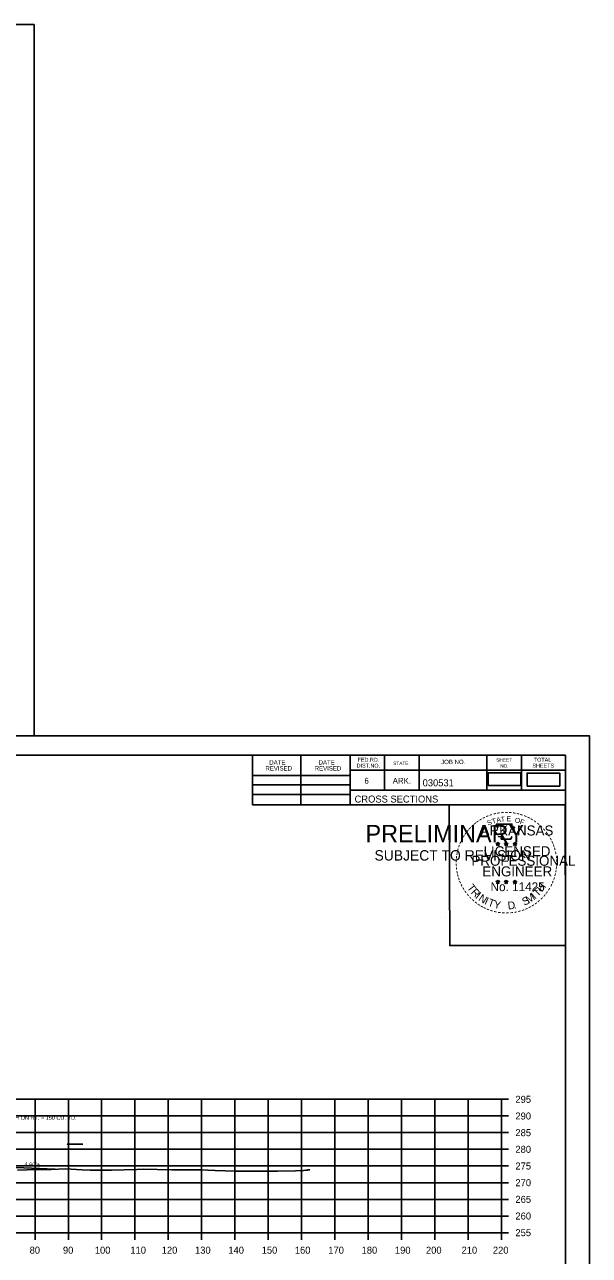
# Model space of a CAD drawing. Extents: x 285 to 4233, y -659 to 3710.
# Drawn here: x 2719.6 to 2889.1, y 247 to 616.2 of the extents above; entities that cross this region are included whole.
import ezdxf

# ---------------------------------------------------------------- set-up
doc = ezdxf.new("R2010")
doc.units = 0
for name, color, linetype in [('R_Axis', 7, 'Continuous'), ('R_Axis Annot', 7, 'Continuous'), ('R_Border', 7, 'Continuous'), ('R_Border PE', 7, 'Continuous'), ('R_Border Prem', 7, 'Continuous'), ('R_Drive', 7, 'Continuous'), ('R_Exist Surface', 7, 'Continuous'), ('R_Grid', 7, 'Continuous'), ('R_No Plot', 7, 'Continuous'), ('R_Water Annot', 7, 'Continuous'), ('R_Xsect Elev', 7, 'Continuous')]:
    doc.layers.add(name, color=color, linetype=linetype)

msp = doc.modelspace()

# ---------------------------------------------------------------- linework, layer by layer
at = {"layer": 'R_Axis'}
for p, q in [((2862.7, 253.81), (2862.7, 293.81)), ((2864.8, 293.81), (2862.7, 293.81)), ((2864.8, 288.81), (2862.7, 288.81)), ((2864.8, 283.81), (2862.7, 283.81)), ((2864.8, 278.81), (2862.7, 278.81)), ((2864.8, 273.81), (2862.7, 273.81)), ((2864.8, 268.81), (2862.7, 268.81)), ((2864.8, 263.81), (2862.7, 263.81)), ((2864.8, 258.81), (2862.7, 258.81)), ((2422.7, 253.81), (2862.7, 253.81)), ((2722.7, 251.71), (2722.7, 253.81)), ((2732.7, 251.71), (2732.7, 253.81)), ((2742.7, 251.71), (2742.7, 253.81)), ((2752.7, 251.71), (2752.7, 253.81)), ((2762.7, 251.71), (2762.7, 253.81)), ((2772.7, 251.71), (2772.7, 253.81)), ((2782.7, 251.71), (2782.7, 253.81)), ((2792.7, 251.71), (2792.7, 253.81)), ((2802.7, 251.71), (2802.7, 253.81)), ((2812.7, 251.71), (2812.7, 253.81)), ((2822.7, 251.71), (2822.7, 253.81)), ((2832.7, 251.71), (2832.7, 253.81)), ((2842.7, 251.71), (2842.7, 253.81)), ((2852.7, 251.71), (2852.7, 253.81)), ((2862.7, 251.71), (2862.7, 253.81)), ((2864.8, 253.81), (2862.7, 253.81))]:
    msp.add_line(p, q, dxfattribs=at)
at = {"layer": 'R_Axis Annot'}
for points in [[(2858.71, 387.9), (2868.5, 387.9), (2868.5, 391.77), (2858.71, 391.77)], [(2870.42, 387.77), (2880.22, 387.77), (2880.22, 391.65), (2870.42, 391.65)]]:
    msp.add_lwpolyline(points, close=True, dxfattribs=at)
at = {"layer": 'R_Border'}
for p, q in [((2407.7, 397), (2881.97, 397)), ((2788.01, 382.18), (2788.01, 397)), ((2802.53, 382.18), (2802.53, 397)), ((2817.32, 397), (2817.32, 382.18)), ((2827.58, 397), (2827.58, 386.59)), ((2837.99, 397), (2837.99, 386.59)), ((2858.36, 397), (2858.36, 386.59)), ((2868.77, 397), (2868.77, 386.59)), ((2881.97, 88.81), (2881.97, 397)), ((2881.97, 392.59), (2817.32, 392.59)), ((2881.97, 392.62), (2881.97, 392.62)), ((2788.01, 390.97), (2817.32, 390.97)), ((2788.01, 388.18), (2817.32, 388.18)), ((2788.01, 385.27), (2817.32, 385.27)), ((2881.97, 386.59), (2817.32, 386.59)), ((2821.76, 386.59), (2881.97, 386.59)), ((2881.97, 382.18), (2788.01, 382.18))]:
    msp.add_line(p, q, dxfattribs=at)
at = {"layer": 'R_Border PE'}
for p, q in [((2861.1, 370.57), (2861.63, 370.4)), ((2861.1, 370.57), (2861.48, 370.5)), ((2861.1, 370.57), (2861.46, 370.38)), ((2861.3, 369.95), (2861.63, 370.4)), ((2861.3, 369.95), (2861.49, 370.32)), ((2861.3, 369.95), (2861.62, 370.28)), ((2861.63, 370.95), (2861.56, 370.57)), ((2861.94, 369.95), (2861.62, 370.28)), ((2861.63, 370.4), (2861.63, 370.95)), ((2861.63, 370.95), (2861.7, 370.57)), ((2862.15, 370.57), (2861.63, 370.4)), ((2861.94, 369.95), (2861.63, 370.4)), ((2862.15, 370.57), (2861.72, 370.49)), ((2861.94, 369.95), (2861.74, 370.39)), ((2862.15, 370.57), (2861.84, 370.41)), ((2863.61, 370.57), (2864.13, 370.4)), ((2863.61, 370.57), (2863.99, 370.5)), ((2863.61, 370.57), (2863.96, 370.38)), ((2863.81, 369.95), (2864.13, 370.4)), ((2863.81, 369.95), (2864, 370.32)), ((2863.81, 369.95), (2864.13, 370.28)), ((2864.13, 370.95), (2864.07, 370.57)), ((2864.13, 370.4), (2864.13, 370.95)), ((2864.13, 370.95), (2864.2, 370.57)), ((2864.65, 370.57), (2864.13, 370.4)), ((2864.45, 369.95), (2864.13, 370.4)), ((2864.45, 369.95), (2864.13, 370.28)), ((2864.65, 370.57), (2864.22, 370.49)), ((2864.45, 369.95), (2864.24, 370.39)), ((2864.65, 370.57), (2864.34, 370.41)), ((2866.25, 370.55), (2866.78, 370.38)), ((2866.25, 370.55), (2866.63, 370.48)), ((2866.25, 370.55), (2866.61, 370.37)), ((2866.45, 369.94), (2866.78, 370.38)), ((2866.45, 369.94), (2866.64, 370.3)), ((2866.45, 369.94), (2866.77, 370.26)), ((2866.78, 370.93), (2866.71, 370.55)), ((2867.1, 369.94), (2866.77, 370.26)), ((2866.78, 370.38), (2866.78, 370.93)), ((2866.78, 370.93), (2866.85, 370.55)), ((2867.3, 370.55), (2866.78, 370.38)), ((2867.1, 369.94), (2866.78, 370.38)), ((2867.3, 370.55), (2866.87, 370.47)), ((2867.1, 369.94), (2866.89, 370.37)), ((2867.3, 370.55), (2866.99, 370.4)), ((2861.1, 359.21), (2861.62, 359.04)), ((2861.1, 359.21), (2861.48, 359.14)), ((2861.1, 359.21), (2861.45, 359.02)), ((2861.3, 358.59), (2861.62, 359.04)), ((2861.3, 358.59), (2861.48, 358.96)), ((2861.3, 358.59), (2861.62, 358.92)), ((2861.62, 359.59), (2861.56, 359.21)), ((2861.62, 359.04), (2861.62, 359.59)), ((2861.62, 359.59), (2861.69, 359.21)), ((2862.14, 359.21), (2861.62, 359.04)), ((2861.94, 358.59), (2861.62, 359.04)), ((2861.94, 358.59), (2861.62, 358.92)), ((2862.14, 359.21), (2861.71, 359.13)), ((2861.94, 358.59), (2861.73, 359.03)), ((2862.14, 359.21), (2861.83, 359.05)), ((2863.6, 359.21), (2864.12, 359.04)), ((2863.6, 359.21), (2863.98, 359.14)), ((2863.6, 359.21), (2863.95, 359.02)), ((2863.8, 358.59), (2864.12, 359.04)), ((2863.8, 358.59), (2863.99, 358.96)), ((2863.8, 358.59), (2864.12, 358.92)), ((2864.12, 359.59), (2864.06, 359.21)), ((2864.12, 359.04), (2864.12, 359.59)), ((2864.12, 359.59), (2864.2, 359.21)), ((2864.64, 359.21), (2864.12, 359.04)), ((2864.44, 358.59), (2864.12, 359.04)), ((2864.44, 358.59), (2864.12, 358.92)), ((2864.64, 359.21), (2864.21, 359.13)), ((2864.44, 358.59), (2864.24, 359.03)), ((2864.64, 359.21), (2864.34, 359.05)), ((2866.25, 359.19), (2866.77, 359.03)), ((2866.25, 359.19), (2866.63, 359.12)), ((2866.25, 359.19), (2866.61, 359.01)), ((2866.45, 358.58), (2866.77, 359.03)), ((2866.45, 358.58), (2866.64, 358.95)), ((2866.45, 358.58), (2866.77, 358.91)), ((2866.77, 359.57), (2866.71, 359.19)), ((2866.77, 359.03), (2866.77, 359.57)), ((2866.77, 359.57), (2866.85, 359.2)), ((2867.29, 359.19), (2866.77, 359.03)), ((2867.09, 358.58), (2866.77, 359.03)), ((2867.09, 358.58), (2866.77, 358.9)), ((2867.29, 359.19), (2866.86, 359.12)), ((2867.09, 358.58), (2866.89, 359.02)), ((2867.29, 359.19), (2866.99, 359.04))]:
    msp.add_line(p, q, dxfattribs=at)
for points in [[(2861.16, 376.38), (2861.57, 375.14)], [(2866.43, 375), (2866.64, 375.43), (2865.62, 375.39), (2865.84, 376.38), (2861.16, 376.38)], [(2861.63, 370.95), (2861.94, 369.95), (2861.1, 370.57), (2862.15, 370.57), (2861.3, 369.95), (2861.63, 370.95)], [(2861.9, 372.75), (2861.9, 372.62), (2862.75, 372.59), (2862.66, 371.88), (2865.47, 371.88), (2865.77, 372.68)], [(2864.13, 370.95), (2864.45, 369.95), (2863.61, 370.57), (2864.65, 370.57), (2863.81, 369.95), (2864.13, 370.95)], [(2866.78, 370.93), (2867.1, 369.94), (2866.25, 370.55), (2867.3, 370.55), (2866.45, 369.94), (2866.78, 370.93)], [(2861.62, 359.59), (2861.94, 358.59), (2861.1, 359.21), (2862.14, 359.21), (2861.3, 358.59), (2861.62, 359.59)], [(2864.12, 359.59), (2864.44, 358.59), (2863.6, 359.21), (2864.64, 359.21), (2863.8, 358.59), (2864.12, 359.59)], [(2866.77, 359.57), (2867.09, 358.58), (2866.25, 359.19), (2867.29, 359.19), (2866.45, 358.58), (2866.77, 359.57)]]:
    msp.add_lwpolyline(points, dxfattribs=at)
for centre, radius in [((2861.62, 370.4), 0.258), ((2861.62, 370.4), 0.217), ((2861.62, 370.4), 0.174), ((2861.62, 370.4), 0.149), ((2861.62, 370.4), 0.112), ((2861.62, 370.4), 0.0743), ((2861.62, 370.4), 0.0445), ((2864.13, 370.4), 0.258), ((2864.13, 370.4), 0.217), ((2864.13, 370.4), 0.174), ((2864.13, 370.4), 0.149), ((2864.13, 370.4), 0.112), ((2864.13, 370.4), 0.0743), ((2864.13, 370.4), 0.0445), ((2866.77, 370.38), 0.258), ((2866.77, 370.38), 0.217), ((2866.77, 370.38), 0.174), ((2866.77, 370.38), 0.149), ((2866.77, 370.38), 0.112), ((2866.77, 370.38), 0.0743), ((2866.77, 370.38), 0.0445), ((2861.62, 359.04), 0.258), ((2861.62, 359.04), 0.217), ((2861.62, 359.04), 0.174), ((2861.62, 359.04), 0.149), ((2861.62, 359.04), 0.112), ((2861.62, 359.04), 0.0743), ((2861.62, 359.04), 0.0445), ((2864.12, 359.04), 0.258), ((2864.12, 359.04), 0.217), ((2864.12, 359.04), 0.174), ((2864.12, 359.04), 0.149), ((2864.12, 359.04), 0.112), ((2864.12, 359.04), 0.0743), ((2864.12, 359.04), 0.0445), ((2866.77, 359.02), 0.258), ((2866.77, 359.02), 0.217), ((2866.77, 359.02), 0.174), ((2866.77, 359.02), 0.149), ((2866.77, 359.02), 0.112), ((2866.77, 359.02), 0.0743), ((2866.77, 359.02), 0.0445)]:
    msp.add_circle(centre, radius, dxfattribs=at)
at = {"layer": 'R_Drive'}
msp.add_line((2728.78, 272.83), (2716.89, 273.38), dxfattribs=at)
msp.add_lwpolyline([(2737.04, 280.36), (2732.37, 280.32), (2733.57, 280.32)], dxfattribs=at)
at = {"layer": 'R_Exist Surface'}
msp.add_lwpolyline([(2717.45, 272.55), (2720.3, 272.66), (2727.54, 272.79), (2731.89, 272.92), (2736.86, 272.68), (2739.27, 272.57), (2742.62, 272.56), (2742.99, 272.56), (2745.27, 272.56), (2745.63, 272.56), (2753.28, 272.81), (2755.15, 272.85), (2763.64, 272.7), (2767.38, 272.69), (2771.33, 272.64), (2772.13, 272.64), (2772.66, 272.65), (2774.52, 272.52), (2776.74, 272.45), (2779.82, 272.33), (2782.99, 272.28), (2795.47, 272.25), (2800.89, 272.36), (2803.25, 272.48), (2803.97, 272.55), (2804.36, 272.61), (2804.72, 272.62), (2804.97, 272.63), (2805.12, 272.64), (2805.22, 272.64)], dxfattribs=at)
at = {"layer": 'R_Grid'}
for p, q in [((2422.7, 293.81), (2862.7, 293.81)), ((2722.7, 253.81), (2722.7, 293.81)), ((2732.7, 253.81), (2732.7, 293.81)), ((2742.7, 253.81), (2742.7, 293.81)), ((2752.7, 253.81), (2752.7, 293.81)), ((2762.7, 253.81), (2762.7, 293.81)), ((2772.7, 253.81), (2772.7, 293.81)), ((2782.7, 253.81), (2782.7, 293.81)), ((2792.7, 253.81), (2792.7, 293.81)), ((2802.7, 253.81), (2802.7, 293.81)), ((2812.7, 253.81), (2812.7, 293.81)), ((2822.7, 253.81), (2822.7, 293.81)), ((2832.7, 253.81), (2832.7, 293.81)), ((2842.7, 253.81), (2842.7, 293.81)), ((2852.7, 253.81), (2852.7, 293.81)), ((2862.7, 253.81), (2862.7, 293.81)), ((2422.7, 288.81), (2862.7, 288.81)), ((2422.7, 283.81), (2862.7, 283.81)), ((2422.7, 278.81), (2862.7, 278.81)), ((2422.7, 273.81), (2862.7, 273.81)), ((2422.7, 268.81), (2862.7, 268.81)), ((2422.7, 263.81), (2862.7, 263.81)), ((2422.7, 258.81), (2862.7, 258.81)), ((2422.7, 253.81), (2862.7, 253.81))]:
    msp.add_line(p, q, dxfattribs=at)
at = {"layer": 'R_No Plot'}
for p, q in [((2389.1, 616.18), (2722.43, 616.18)), ((2389.1, 402.85), (2889.1, 402.85)), ((2389.1, 402.85), (2722.43, 402.85)), ((2846.03, 348.5), (2846.03, 348.5))]:
    msp.add_line(p, q, dxfattribs=at)
for points in [[(2389.09, 616.18), (2722.43, 616.18), (2722.43, 402.85), (2389.09, 402.85)], [(2389.09, 402.85), (2889.1, 402.85), (2889.1, 82.84), (2389.09, 82.84)], [(2758.58, 397), (2788.01, 397), (2788.01, 382.18), (2812.18, 382.18), (2846.98, 382.18), (2847.16, 339.95), (2881.97, 339.95), (2881.97, 88.81), (2407.7, 88.81), (2407.7, 397)], [(2846.98, 382.18), (2881.79, 382.18), (2881.97, 339.95), (2847.16, 339.95)]]:
    msp.add_lwpolyline(points, close=True, dxfattribs=at)

# ---------------------------------------------------------------- texts
at = {"layer": 'R_Axis Annot'}
for s, p in [('295', (2866.9, 292.76)), ('290', (2866.9, 287.76)), ('285', (2866.9, 282.76)), ('280', (2866.9, 277.76)), ('275', (2866.9, 272.76)), ('270', (2866.9, 267.76)), ('265', (2866.9, 262.76)), ('260', (2866.9, 257.76)), ('255', (2866.9, 252.76)), ('80', (2721.08, 247.51)), ('90', (2731.08, 247.51)), ('100', (2740.65, 247.51)), ('110', (2751.32, 247.51)), ('120', (2760.73, 247.51)), ('130', (2770.73, 247.51)), ('140', (2780.73, 247.51)), ('150', (2790.73, 247.51)), ('160', (2800.68, 247.51)), ('170', (2810.73, 247.51)), ('180', (2820.73, 247.51)), ('190', (2830.73, 247.51)), ('200', (2840.05, 247.51)), ('210', (2850.73, 247.51)), ('220', (2860.13, 247.51))]:
    msp.add_text(s, height=2.1, dxfattribs=at).set_placement(p)
at = {"layer": 'R_Border'}
for s, height, p in [('DATE', 1.319, (2793.02, 394.21)), ('DATE', 1.319, (2807.81, 394.21)), ('FED.RD.', 1.173, (2819.54, 395.08)), ('STATE', 1.026, (2830.22, 394.06)), ('JOB NO.', 1.319, (2844.59, 394.36)), ('SHEET', 1.026, (2861.15, 395.08)), ('TOTAL', 1.173, (2872.43, 395.08)), ('REVISED', 1.319, (2791.85, 392.44)), ('REVISED', 1.319, (2806.64, 392.44)), ('DIST.NO.', 1.173, (2819.24, 393.31)), ('NO.', 1.026, (2862.32, 393.31)), ('SHEETS', 1.173, (2872.01, 393.31)), ('6', 1.76, (2821.58, 388.48)), ('ARK.', 1.758, (2830.07, 388.48)), ('030531', 2.1, (2839.04, 387.7)), ('CROSS SECTIONS', 2.1, (2818.62, 382.83))]:
    msp.add_text(s, height=height, rotation=360, dxfattribs=at).set_placement(p)
at = {"layer": 'R_Border PE'}
for s, height, rotation, p in [('-', 2.4, 38.9507, (2854.91, 375.48)), ('-', 2.4, 36.2317, (2855.62, 376.05)), ('-', 2.4, 34.0636, (2856.49, 376.64)), ('-', 2.4, 28.7918, (2857.38, 377.19)), ('-', 2.4, 24.3072, (2858.33, 377.67)), ('S', 1.5, 21.594, (2858.7, 375.9)), ('-', 2.4, 19.1761, (2859.29, 378.07)), ('T', 1.5, 16.4036, (2860.07, 376.4)), ('-', 2.4, 13.6301, (2860.41, 378.44)), ('A', 1.5, 11.2132, (2861.31, 376.77)), ('-', 2.4, 10.2193, (2861.43, 378.68)), ('T', 1.5, 6.0228, (2862.58, 377.02)), ('-', 2.4, 5.8968, (2862.52, 378.84)), ('-', 2.4, 0.1862, (2863.68, 378.95)), ('E', 1.5, 0.8323, (2864.24, 377.19)), ('-', 2.4, 357.743, (2864.76, 378.93)), ('-', 2.4, 352.1617, (2865.88, 378.85)), ('O', 1.5, 350.4515, (2866.64, 376.87)), ('-', 2.4, 347.2049, (2866.96, 378.68)), ('F', 1.5, 340.0707, (2868.07, 376.53)), ('-', 2.4, 342.3362, (2867.91, 378.44)), ('-', 2.4, 337.8551, (2869.01, 378.11)), ('-', 2.4, 334.1211, (2869.96, 377.7)), ('-', 2.4, 329.6409, (2870.83, 377.28)), ('-', 2.4, 325.8627, (2871.79, 376.74)), ('-', 2.4, 320.5297, (2872.71, 376.1)), ('-', 2.4, 58.0706, (2851.88, 371.77)), ('-', 2.4, 54.2325, (2852.36, 372.56)), ('-', 2.4, 50.6142, (2852.98, 373.41)), ('-', 2.4, 48.4231, (2853.59, 374.14)), ('-', 2.4, 42.9622, (2854.26, 374.85)), ('ARKANSAS', 3, 360, (2856.44, 372.95)), ('-', 2.4, 315.5786, (2873.61, 375.37)), ('-', 2.4, 309.8797, (2874.46, 374.54)), ('-', 2.4, 306.6522, (2875.25, 373.64)), ('-', 2.1, 303.6753, (2875.98, 372.79)), ('-', 2.4, 72.3945, (2850.69, 368.99)), ('-', 2.4, 67.7743, (2851.02, 369.93)), ('-', 2.4, 62.8713, (2851.41, 370.85)), ('LICENSED', 3, 360, (2857.34, 366.73)), ('DWB', 0.015, 360, (2861.61, 370.39)), ('DWB', 0.015, 360, (2864.11, 370.39)), ('DWB', 0.015, 360, (2866.76, 370.38)), ('-', 2.4, 299.6684, (2876.45, 371.88)), ('-', 2.4, 294.6628, (2876.94, 370.96)), ('-', 2.4, 290.5728, (2877.33, 370.09)), ('-', 2.4, 285.1233, (2877.68, 369.22)), ('-', 2.4, 89.0622, (2850.04, 364.76)), ('-', 2.4, 85.1863, (2850.08, 365.81)), ('-', 2.4, 81.2013, (2850.2, 366.84)), ('-', 2.4, 75.461, (2850.39, 367.91)), ('PROFESSIONAL', 3, 360, (2853.7, 363.87)), ('-', 2.4, 280.5493, (2877.98, 368.11)), ('-', 2.4, 276.5962, (2878.22, 366.96)), ('-', 2.4, 274.3301, (2878.31, 365.87)), ('-', 2.4, 94.1959, (2850.1, 363.67)), ('-', 2.4, 98.9479, (2850.2, 362.67)), ('-', 2.4, 101.7149, (2850.41, 361.57)), ('ENGINEER', 3, 360, (2856.98, 360.68)), ('-', 2.4, 260.9953, (2878.23, 362.95)), ('-', 2.4, 263.5172, (2878.33, 363.93)), ('-', 2.4, 269.9407, (2878.36, 364.93)), ('-', 2.4, 105.4578, (2850.65, 360.68)), ('-', 2.4, 109.0874, (2850.97, 359.73)), ('-', 2.4, 114.0643, (2851.35, 358.84)), ('-', 2.4, 115.7289, (2851.81, 357.91)), ('T', 2.31, 306.0406, (2852.26, 357.3)), ('No. 11425', 2.635, 360, (2859.43, 356.26)), ('DWB', 0.015, 360, (2861.6, 359.03)), ('DWB', 0.015, 360, (2864.1, 359.03)), ('DWB', 0.015, 360, (2866.75, 359.02)), ('H', 2.31, 54.6088, (2874.94, 355.85)), ('-', 2.4, 244.6197, (2877.06, 358.9)), ('-', 2.4, 247.8887, (2877.45, 359.84)), ('-', 2.4, 252.8681, (2877.79, 360.85)), ('-', 2.4, 255.7626, (2878.06, 361.93)), ('-', 2.4, 120.4471, (2852.35, 357.03)), ('-', 2.4, 125.8934, (2852.95, 356.19)), ('-', 2.4, 130.7181, (2853.64, 355.36)), ('-', 2.4, 134.2238, (2854.42, 354.54)), ('R', 2.31, 314.005, (2853.4, 355.73)), ('I', 2.31, 321.9694, (2854.75, 354.33)), ('N', 2.31, 326.5002, (2855.6, 353.62)), ('I', 2.31, 335.3603, (2857.42, 352.44)), ('S', 2.31, 26.9312, (2869.58, 351.84)), ('M', 2.31, 32.6563, (2870.84, 352.45)), ('I', 2.31, 42.1136, (2872.76, 353.72)), ('T', 2.31, 46.6444, (2873.6, 354.44)), ('-', 2.4, 225.7653, (2874.5, 355.09)), ('-', 2.4, 231.2538, (2875.22, 355.94)), ('-', 2.4, 233.8452, (2875.87, 356.79)), ('-', 2.4, 239.0712, (2876.47, 357.77)), ('-', 2.4, 138.9338, (2855.21, 353.85)), ('-', 2.4, 144.6463, (2856.04, 353.24)), ('-', 2.4, 148.0898, (2856.88, 352.68)), ('-', 2.4, 151.5704, (2857.75, 352.19)), ('-', 2.4, 154.6002, (2858.53, 351.82)), ('-', 2.4, 158.5612, (2859.47, 351.44)), ('T', 2.31, 339.8912, (2858.41, 351.95)), ('Y', 2.31, 347.8556, (2860.23, 351.28)), ('D', 2.31, 6.3969, (2864.71, 350.74)), ('.', 2.31, 13.7642, (2866.5, 350.94)), ('-', 2.4, 200.7184, (2869.4, 351.63)), ('-', 2.4, 204.2516, (2870.32, 352.04)), ('-', 2.4, 207.3568, (2871.26, 352.52)), ('-', 2.4, 212.2491, (2872.1, 353.04)), ('-', 2.4, 215.7363, (2872.9, 353.62)), ('-', 2.4, 221.0851, (2873.72, 354.33)), ('-', 2.4, 162.7983, (2860.5, 351.12)), ('-', 2.4, 167.5555, (2861.57, 350.88)), ('-', 2.4, 173.1155, (2862.73, 350.71)), ('-', 2.4, 176.5183, (2863.85, 350.63)), ('-', 2.4, 181.5918, (2864.97, 350.66)), ('-', 2.4, 185.8167, (2866.18, 350.78)), ('-', 2.4, 191.2858, (2867.29, 350.97)), ('-', 2.4, 195.4743, (2868.38, 351.27))]:
    msp.add_text(s, height=height, rotation=rotation, dxfattribs=at).set_placement(p)
at = {"layer": 'R_Border Prem'}
for s, height, p in [('PRELIMINARY', 5.25, (2821.9, 370.88)), ('DWB', 0.015, (2823.02, 373.65)), ('SUBJECT TO REVISION', 3.1127, (2824.61, 365.43))]:
    msp.add_text(s, height=height, rotation=360, dxfattribs=at).set_placement(p)
at = {"layer": 'R_Water Annot'}
msp.add_text('CONSTRUCT APPROACH ON RT. = 150 CU. YD.', height=1.2, dxfattribs=at).set_placement((2697.77, 287.69))
at = {"layer": 'R_Xsect Elev'}
msp.add_text('4.60%', height=1.2, rotation=357.3663, dxfattribs=at).set_placement((2719.54, 273.75))

doc.saveas('drawing.dxf')
